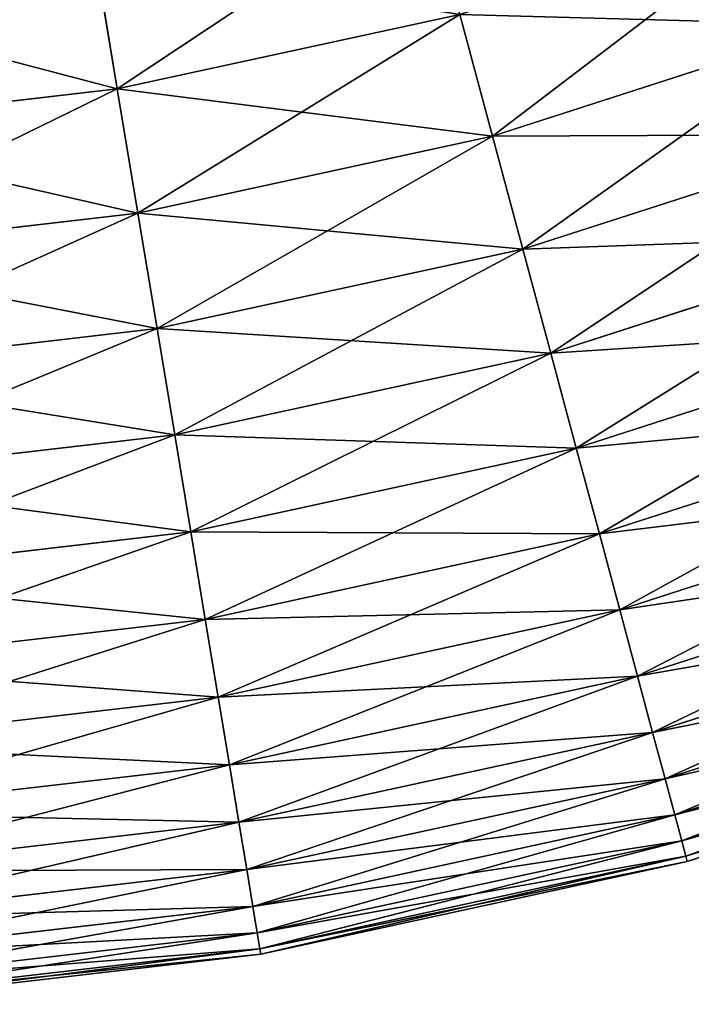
# Model space of a CAD drawing. Extents: x 5 to 965, y 4 to 104.
# Tile 283 of 656: x 491 to 498, y 4 to 15. Entities that reach past the tile are written whole.
import ezdxf

# ---------------------------------------------------------------- set-up
doc = ezdxf.new("R2010")
doc.units = 0
doc.layers.get('0').update_dxf_attribs({"color": 13, "linetype": 'CONTINUOUS'})

# ---------------------------------------------------------------- blocks, each defined once
blk = doc.blocks.new('COMPONENT_4')
for p, q in [((56.299, 11.859, 18.22), (56.547, 10.368, 20.155)), ((56.299, 11.859, 81.659), (56.547, 10.368, 79.725)), ((56.547, 10.368, 20.155), (60.397, 11.203, 20.155)), ((56.547, 10.368, 79.725), (60.397, 11.203, 79.725)), ((60.397, 11.203, 20.155), (60.765, 9.836, 22.161)), ((60.765, 9.836, 77.718), (60.397, 11.203, 79.725)), ((60.765, 9.836, 22.161), (64.647, 11.087, 22.161)), ((60.765, 9.836, 77.718), (64.647, 11.087, 77.718)), ((52.633, 9.914, 20.155), (56.547, 10.368, 20.155)), ((52.633, 9.914, 79.725), (56.547, 10.368, 79.725)), ((56.547, 10.368, 20.155), (56.778, 8.972, 22.161)), ((56.547, 10.368, 79.725), (56.778, 8.972, 77.718)), ((61.106, 8.567, 24.235), (65.111, 9.857, 24.235)), ((61.106, 8.567, 75.645), (65.111, 9.857, 75.645)), ((56.778, 8.972, 22.161), (60.765, 9.836, 22.161)), ((56.778, 8.972, 77.718), (60.765, 9.836, 77.718)), ((60.765, 9.836, 22.161), (61.106, 8.567, 24.235)), ((61.106, 8.567, 75.645), (60.765, 9.836, 77.718)), ((52.727, 8.502, 22.161), (56.778, 8.972, 22.161)), ((52.727, 8.502, 77.718), (56.778, 8.972, 77.718)), ((56.778, 8.972, 22.161), (56.994, 7.675, 24.235)), ((56.778, 8.972, 77.718), (56.994, 7.675, 75.645)), ((61.42, 7.397, 26.37), (65.538, 8.724, 26.37)), ((61.42, 7.397, 73.51), (65.538, 8.724, 73.51)), ((56.994, 7.675, 24.235), (61.106, 8.567, 24.235)), ((56.994, 7.675, 75.645), (61.106, 8.567, 75.645)), ((61.106, 8.567, 24.235), (61.42, 7.397, 26.37)), ((61.42, 7.397, 73.51), (61.106, 8.567, 75.645)), ((52.814, 7.191, 24.235), (56.994, 7.675, 24.235)), ((52.814, 7.191, 75.645), (56.994, 7.675, 75.645)), ((56.994, 7.675, 24.235), (57.192, 6.48, 26.37)), ((56.994, 7.675, 75.645), (57.192, 6.48, 73.51)), ((61.707, 6.33, 28.562), (65.928, 7.691, 28.562)), ((61.707, 6.33, 71.318), (65.928, 7.691, 71.318)), ((57.192, 6.48, 26.37), (61.42, 7.397, 26.37)), ((57.192, 6.48, 73.51), (61.42, 7.397, 73.51)), ((61.42, 7.397, 26.37), (61.707, 6.33, 28.562)), ((61.707, 6.33, 71.318), (61.42, 7.397, 73.51)), ((61.966, 5.369, 30.806), (66.28, 6.759, 30.806)), ((61.966, 5.369, 69.074), (66.28, 6.759, 69.074)), ((52.894, 5.982, 26.37), (57.192, 6.48, 26.37)), ((52.894, 5.982, 73.51), (57.192, 6.48, 73.51)), ((57.192, 6.48, 26.37), (57.373, 5.391, 28.562)), ((57.192, 6.48, 73.51), (57.373, 5.391, 71.318)), ((57.373, 5.391, 28.562), (61.707, 6.33, 28.562)), ((57.373, 5.391, 71.318), (61.707, 6.33, 71.318)), ((61.707, 6.33, 28.562), (61.966, 5.369, 30.806)), ((61.966, 5.369, 69.074), (61.707, 6.33, 71.318)), ((62.195, 4.515, 33.095), (66.592, 5.932, 33.095)), ((62.195, 4.515, 66.784), (66.592, 5.932, 66.784)), ((52.967, 4.88, 28.562), (57.373, 5.391, 28.562)), ((52.967, 4.88, 71.318), (57.373, 5.391, 71.318)), ((57.373, 5.391, 28.562), (57.536, 4.408, 30.806)), ((57.373, 5.391, 71.318), (57.536, 4.408, 69.074)), ((57.536, 4.408, 30.806), (61.966, 5.369, 30.806)), ((57.536, 4.408, 69.074), (61.966, 5.369, 69.074)), ((61.966, 5.369, 30.806), (62.195, 4.515, 33.095)), ((62.195, 4.515, 66.784), (61.966, 5.369, 69.074)), ((62.395, 3.77, 35.426), (66.864, 5.21, 35.426)), ((62.395, 3.77, 64.454), (66.864, 5.21, 64.454)), ((62.565, 3.138, 37.791), (67.096, 4.597, 37.791)), ((62.565, 3.138, 62.089), (67.096, 4.597, 62.089)), ((57.68, 3.536, 33.095), (62.195, 4.515, 33.095)), ((57.68, 3.536, 66.784), (62.195, 4.515, 66.784)), ((62.195, 4.515, 33.095), (62.395, 3.77, 35.426)), ((62.395, 3.77, 64.454), (62.195, 4.515, 66.784)), ((53.033, 3.887, 30.806), (57.536, 4.408, 30.806)), ((53.033, 3.887, 69.074), (57.536, 4.408, 69.074)), ((57.536, 4.408, 30.806), (57.68, 3.536, 33.095)), ((57.536, 4.408, 69.074), (57.68, 3.536, 66.784)), ((62.705, 2.618, 40.185), (67.286, 4.094, 40.185)), ((62.705, 2.618, 59.694), (67.286, 4.094, 59.694)), ((57.807, 2.776, 35.426), (62.395, 3.77, 35.426)), ((57.807, 2.776, 64.454), (62.395, 3.77, 64.454)), ((62.395, 3.77, 35.426), (62.565, 3.138, 37.791)), ((62.565, 3.138, 62.089), (62.395, 3.77, 64.454)), ((62.814, 2.212, 42.603), (67.434, 3.701, 42.603)), ((62.814, 2.212, 57.276), (67.434, 3.701, 57.276)), ((53.092, 3.004, 33.095), (57.68, 3.536, 33.095)), ((53.092, 3.004, 66.784), (57.68, 3.536, 66.784)), ((57.68, 3.536, 33.095), (57.807, 2.776, 35.426)), ((57.68, 3.536, 66.784), (57.807, 2.776, 64.454)), ((62.892, 1.922, 45.039), (67.54, 3.419, 45.039)), ((62.892, 1.922, 54.841), (67.54, 3.419, 54.841)), ((62.939, 1.747, 47.486), (67.604, 3.25, 47.486)), ((62.939, 1.747, 52.393), (67.604, 3.25, 52.393)), ((57.914, 2.129, 37.791), (62.565, 3.138, 37.791)), ((57.914, 2.129, 62.089), (62.565, 3.138, 62.089)), ((62.565, 3.138, 37.791), (62.705, 2.618, 40.185)), ((62.705, 2.618, 59.694), (62.565, 3.138, 62.089)), ((62.955, 1.689, 49.94), (67.625, 3.194, 49.94)), ((53.143, 2.235, 35.426), (57.807, 2.776, 35.426)), ((53.143, 2.235, 64.454), (57.807, 2.776, 64.454)), ((57.807, 2.776, 35.426), (57.914, 2.129, 37.791)), ((57.807, 2.776, 64.454), (57.914, 2.129, 62.089)), ((58.002, 1.598, 40.185), (62.705, 2.618, 40.185)), ((58.002, 1.598, 59.694), (62.705, 2.618, 59.694)), ((62.705, 2.618, 40.185), (62.814, 2.212, 42.603)), ((62.814, 2.212, 57.276), (62.705, 2.618, 59.694)), ((53.186, 1.581, 37.791), (57.914, 2.129, 37.791)), ((53.186, 1.581, 62.089), (57.914, 2.129, 62.089)), ((57.914, 2.129, 37.791), (58.002, 1.598, 40.185)), ((57.914, 2.129, 62.089), (58.002, 1.598, 59.694)), ((58.071, 1.184, 42.603), (62.814, 2.212, 42.603)), ((58.071, 1.184, 57.276), (62.814, 2.212, 57.276)), ((62.814, 2.212, 42.603), (62.892, 1.922, 45.039)), ((62.892, 1.922, 54.841), (62.814, 2.212, 57.276)), ((58.12, 0.887, 45.039), (62.892, 1.922, 45.039)), ((58.12, 0.887, 54.841), (62.892, 1.922, 54.841)), ((62.892, 1.922, 45.039), (62.939, 1.747, 47.486)), ((62.939, 1.747, 52.393), (62.892, 1.922, 54.841)), ((58.15, 0.709, 47.486), (62.939, 1.747, 47.486)), ((58.15, 0.709, 52.393), (62.939, 1.747, 52.393)), ((58.16, 0.649, 49.94), (62.955, 1.689, 49.94)), ((62.939, 1.747, 47.486), (62.955, 1.689, 49.94)), ((62.955, 1.689, 49.94), (62.939, 1.747, 52.393)), ((53.222, 1.044, 40.185), (58.002, 1.598, 40.185)), ((53.222, 1.044, 59.694), (58.002, 1.598, 59.694)), ((58.002, 1.598, 40.185), (58.071, 1.184, 42.603)), ((58.002, 1.598, 59.694), (58.071, 1.184, 57.276)), ((53.249, 0.625, 42.603), (58.071, 1.184, 42.603)), ((53.249, 0.625, 57.276), (58.071, 1.184, 57.276)), ((58.071, 1.184, 42.603), (58.12, 0.887, 45.039)), ((58.071, 1.184, 57.276), (58.12, 0.887, 54.841)), ((53.269, 0.325, 45.039), (58.12, 0.887, 45.039)), ((53.269, 0.325, 54.841), (58.12, 0.887, 54.841)), ((58.12, 0.887, 45.039), (58.15, 0.709, 47.486)), ((58.12, 0.887, 54.841), (58.15, 0.709, 52.393)), ((53.281, 0.144, 47.486), (58.15, 0.709, 47.486)), ((53.281, 0.144, 52.393), (58.15, 0.709, 52.393)), ((58.15, 0.709, 47.486), (58.16, 0.649, 49.94)), ((58.15, 0.709, 52.393), (58.16, 0.649, 49.94)), ((53.285, 0.084, 49.94), (58.16, 0.649, 49.94))]:
    blk.add_line(p, q)
mesh = blk.add_polyface()
corners = [(60.397, 11.203, 20.155), (56.299, 11.859, 18.22), (60.005, 12.662, 18.22), (56.547, 10.368, 20.155)]
mesh.append_faces([[corners[k] for k in face] for face in [(0, 1, 2), (1, 0, 3)]], dxfattribs={"vtx0": -1})
mesh = blk.add_polyface()
corners = [(60.005, 12.662, 81.659), (56.547, 10.368, 79.725), (60.397, 11.203, 79.725), (56.299, 11.859, 81.659)]
mesh.append_faces([[corners[k] for k in face] for face in [(0, 1, 2), (1, 0, 3)]], dxfattribs={"vtx0": -1})
mesh = blk.add_polyface()
corners = [(64.647, 11.087, 22.161), (60.397, 11.203, 20.155), (64.147, 12.411, 20.155), (60.765, 9.836, 22.161)]
mesh.append_faces([[corners[k] for k in face] for face in [(0, 1, 2), (1, 0, 3)]], dxfattribs={"vtx0": -1})
mesh = blk.add_polyface()
corners = [(64.147, 12.411, 79.725), (60.765, 9.836, 77.718), (64.647, 11.087, 77.718), (60.397, 11.203, 79.725)]
mesh.append_faces([[corners[k] for k in face] for face in [(0, 1, 2), (1, 0, 3)]], dxfattribs={"vtx0": -1})
mesh = blk.add_polyface()
corners = [(56.547, 10.368, 20.155), (52.533, 11.423, 18.22), (56.299, 11.859, 18.22), (52.633, 9.914, 20.155)]
mesh.append_faces([[corners[k] for k in face] for face in [(0, 1, 2), (1, 0, 3)]], dxfattribs={"vtx0": -1})
mesh = blk.add_polyface()
corners = [(56.299, 11.859, 81.659), (52.633, 9.914, 79.725), (56.547, 10.368, 79.725), (52.533, 11.423, 81.659)]
mesh.append_faces([[corners[k] for k in face] for face in [(0, 1, 2), (1, 0, 3)]], dxfattribs={"vtx0": -1})
mesh = blk.add_polyface()
corners = [(60.765, 9.836, 22.161), (56.547, 10.368, 20.155), (60.397, 11.203, 20.155), (56.778, 8.972, 22.161)]
mesh.append_faces([[corners[k] for k in face] for face in [(0, 1, 2), (1, 0, 3)]], dxfattribs={"vtx0": -1})
mesh = blk.add_polyface()
corners = [(60.397, 11.203, 79.725), (56.778, 8.972, 77.718), (60.765, 9.836, 77.718), (56.547, 10.368, 79.725)]
mesh.append_faces([[corners[k] for k in face] for face in [(0, 1, 2), (1, 0, 3)]], dxfattribs={"vtx0": -1})
mesh = blk.add_polyface()
corners = [(65.111, 9.857, 24.235), (60.765, 9.836, 22.161), (64.647, 11.087, 22.161), (61.106, 8.567, 24.235)]
mesh.append_faces([[corners[k] for k in face] for face in [(0, 1, 2), (1, 0, 3)]], dxfattribs={"vtx0": -1})
mesh = blk.add_polyface()
corners = [(64.647, 11.087, 77.718), (61.106, 8.567, 75.645), (65.111, 9.857, 75.645), (60.765, 9.836, 77.718)]
mesh.append_faces([[corners[k] for k in face] for face in [(0, 1, 2), (1, 0, 3)]], dxfattribs={"vtx0": -1})
mesh = blk.add_polyface()
corners = [(56.778, 8.972, 22.161), (52.633, 9.914, 20.155), (56.547, 10.368, 20.155), (52.727, 8.502, 22.161)]
mesh.append_faces([[corners[k] for k in face] for face in [(0, 1, 2), (1, 0, 3)]], dxfattribs={"vtx0": -1})
mesh = blk.add_polyface()
corners = [(56.547, 10.368, 79.725), (52.727, 8.502, 77.718), (56.778, 8.972, 77.718), (52.633, 9.914, 79.725)]
mesh.append_faces([[corners[k] for k in face] for face in [(0, 1, 2), (1, 0, 3)]], dxfattribs={"vtx0": -1})
mesh = blk.add_polyface()
corners = [(65.538, 8.724, 26.37), (61.106, 8.567, 24.235), (65.111, 9.857, 24.235), (61.42, 7.397, 26.37)]
mesh.append_faces([[corners[k] for k in face] for face in [(0, 1, 2), (1, 0, 3)]], dxfattribs={"vtx0": -1})
mesh = blk.add_polyface()
corners = [(65.111, 9.857, 75.645), (61.42, 7.397, 73.51), (65.538, 8.724, 73.51), (61.106, 8.567, 75.645)]
mesh.append_faces([[corners[k] for k in face] for face in [(0, 1, 2), (1, 0, 3)]], dxfattribs={"vtx0": -1})
mesh = blk.add_polyface()
corners = [(61.106, 8.567, 24.235), (56.778, 8.972, 22.161), (60.765, 9.836, 22.161), (56.994, 7.675, 24.235)]
mesh.append_faces([[corners[k] for k in face] for face in [(0, 1, 2), (1, 0, 3)]], dxfattribs={"vtx0": -1})
mesh = blk.add_polyface()
corners = [(60.765, 9.836, 77.718), (56.994, 7.675, 75.645), (61.106, 8.567, 75.645), (56.778, 8.972, 77.718)]
mesh.append_faces([[corners[k] for k in face] for face in [(0, 1, 2), (1, 0, 3)]], dxfattribs={"vtx0": -1})
mesh = blk.add_polyface()
corners = [(56.994, 7.675, 24.235), (52.727, 8.502, 22.161), (56.778, 8.972, 22.161), (52.814, 7.191, 24.235)]
mesh.append_faces([[corners[k] for k in face] for face in [(0, 1, 2), (1, 0, 3)]], dxfattribs={"vtx0": -1})
mesh = blk.add_polyface()
corners = [(56.778, 8.972, 77.718), (52.814, 7.191, 75.645), (56.994, 7.675, 75.645), (52.727, 8.502, 77.718)]
mesh.append_faces([[corners[k] for k in face] for face in [(0, 1, 2), (1, 0, 3)]], dxfattribs={"vtx0": -1})
mesh = blk.add_polyface()
corners = [(65.928, 7.691, 28.562), (61.42, 7.397, 26.37), (65.538, 8.724, 26.37), (61.707, 6.33, 28.562)]
mesh.append_faces([[corners[k] for k in face] for face in [(0, 1, 2), (1, 0, 3)]], dxfattribs={"vtx0": -1})
mesh = blk.add_polyface()
corners = [(65.538, 8.724, 73.51), (61.707, 6.33, 71.318), (65.928, 7.691, 71.318), (61.42, 7.397, 73.51)]
mesh.append_faces([[corners[k] for k in face] for face in [(0, 1, 2), (1, 0, 3)]], dxfattribs={"vtx0": -1})
mesh = blk.add_polyface()
corners = [(61.42, 7.397, 26.37), (56.994, 7.675, 24.235), (61.106, 8.567, 24.235), (57.192, 6.48, 26.37)]
mesh.append_faces([[corners[k] for k in face] for face in [(0, 1, 2), (1, 0, 3)]], dxfattribs={"vtx0": -1})
mesh = blk.add_polyface()
corners = [(61.106, 8.567, 75.645), (57.192, 6.48, 73.51), (61.42, 7.397, 73.51), (56.994, 7.675, 75.645)]
mesh.append_faces([[corners[k] for k in face] for face in [(0, 1, 2), (1, 0, 3)]], dxfattribs={"vtx0": -1})
mesh = blk.add_polyface()
corners = [(57.192, 6.48, 26.37), (52.814, 7.191, 24.235), (56.994, 7.675, 24.235), (52.894, 5.982, 26.37)]
mesh.append_faces([[corners[k] for k in face] for face in [(0, 1, 2), (1, 0, 3)]], dxfattribs={"vtx0": -1})
mesh = blk.add_polyface()
corners = [(56.994, 7.675, 75.645), (52.894, 5.982, 73.51), (57.192, 6.48, 73.51), (52.814, 7.191, 75.645)]
mesh.append_faces([[corners[k] for k in face] for face in [(0, 1, 2), (1, 0, 3)]], dxfattribs={"vtx0": -1})
mesh = blk.add_polyface()
corners = [(66.28, 6.759, 30.806), (61.707, 6.33, 28.562), (65.928, 7.691, 28.562), (61.966, 5.369, 30.806)]
mesh.append_faces([[corners[k] for k in face] for face in [(0, 1, 2), (1, 0, 3)]], dxfattribs={"vtx0": -1})
mesh = blk.add_polyface()
corners = [(65.928, 7.691, 71.318), (61.966, 5.369, 69.074), (66.28, 6.759, 69.074), (61.707, 6.33, 71.318)]
mesh.append_faces([[corners[k] for k in face] for face in [(0, 1, 2), (1, 0, 3)]], dxfattribs={"vtx0": -1})
mesh = blk.add_polyface()
corners = [(61.707, 6.33, 28.562), (57.192, 6.48, 26.37), (61.42, 7.397, 26.37), (57.373, 5.391, 28.562)]
mesh.append_faces([[corners[k] for k in face] for face in [(0, 1, 2), (1, 0, 3)]], dxfattribs={"vtx0": -1})
mesh = blk.add_polyface()
corners = [(61.42, 7.397, 73.51), (57.373, 5.391, 71.318), (61.707, 6.33, 71.318), (57.192, 6.48, 73.51)]
mesh.append_faces([[corners[k] for k in face] for face in [(0, 1, 2), (1, 0, 3)]], dxfattribs={"vtx0": -1})
mesh = blk.add_polyface()
corners = [(66.592, 5.932, 33.095), (61.966, 5.369, 30.806), (66.28, 6.759, 30.806), (62.195, 4.515, 33.095)]
mesh.append_faces([[corners[k] for k in face] for face in [(0, 1, 2), (1, 0, 3)]], dxfattribs={"vtx0": -1})
mesh = blk.add_polyface()
corners = [(66.28, 6.759, 69.074), (62.195, 4.515, 66.784), (66.592, 5.932, 66.784), (61.966, 5.369, 69.074)]
mesh.append_faces([[corners[k] for k in face] for face in [(0, 1, 2), (1, 0, 3)]], dxfattribs={"vtx0": -1})
mesh = blk.add_polyface()
corners = [(57.373, 5.391, 28.562), (52.894, 5.982, 26.37), (57.192, 6.48, 26.37), (52.967, 4.88, 28.562)]
mesh.append_faces([[corners[k] for k in face] for face in [(0, 1, 2), (1, 0, 3)]], dxfattribs={"vtx0": -1})
mesh = blk.add_polyface()
corners = [(57.192, 6.48, 73.51), (52.967, 4.88, 71.318), (57.373, 5.391, 71.318), (52.894, 5.982, 73.51)]
mesh.append_faces([[corners[k] for k in face] for face in [(0, 1, 2), (1, 0, 3)]], dxfattribs={"vtx0": -1})
mesh = blk.add_polyface()
corners = [(61.966, 5.369, 30.806), (57.373, 5.391, 28.562), (61.707, 6.33, 28.562), (57.536, 4.408, 30.806)]
mesh.append_faces([[corners[k] for k in face] for face in [(0, 1, 2), (1, 0, 3)]], dxfattribs={"vtx0": -1})
mesh = blk.add_polyface()
corners = [(61.707, 6.33, 71.318), (57.536, 4.408, 69.074), (61.966, 5.369, 69.074), (57.373, 5.391, 71.318)]
mesh.append_faces([[corners[k] for k in face] for face in [(0, 1, 2), (1, 0, 3)]], dxfattribs={"vtx0": -1})
mesh = blk.add_polyface()
corners = [(66.864, 5.21, 35.426), (62.195, 4.515, 33.095), (66.592, 5.932, 33.095), (62.395, 3.77, 35.426)]
mesh.append_faces([[corners[k] for k in face] for face in [(0, 1, 2), (1, 0, 3)]], dxfattribs={"vtx0": -1})
mesh = blk.add_polyface()
corners = [(66.592, 5.932, 66.784), (62.395, 3.77, 64.454), (66.864, 5.21, 64.454), (62.195, 4.515, 66.784)]
mesh.append_faces([[corners[k] for k in face] for face in [(0, 1, 2), (1, 0, 3)]], dxfattribs={"vtx0": -1})
mesh = blk.add_polyface()
corners = [(57.536, 4.408, 30.806), (52.967, 4.88, 28.562), (57.373, 5.391, 28.562), (53.033, 3.887, 30.806)]
mesh.append_faces([[corners[k] for k in face] for face in [(0, 1, 2), (1, 0, 3)]], dxfattribs={"vtx0": -1})
mesh = blk.add_polyface()
corners = [(57.373, 5.391, 71.318), (53.033, 3.887, 69.074), (57.536, 4.408, 69.074), (52.967, 4.88, 71.318)]
mesh.append_faces([[corners[k] for k in face] for face in [(0, 1, 2), (1, 0, 3)]], dxfattribs={"vtx0": -1})
mesh = blk.add_polyface()
corners = [(62.195, 4.515, 33.095), (57.536, 4.408, 30.806), (61.966, 5.369, 30.806), (57.68, 3.536, 33.095)]
mesh.append_faces([[corners[k] for k in face] for face in [(0, 1, 2), (1, 0, 3)]], dxfattribs={"vtx0": -1})
mesh = blk.add_polyface()
corners = [(61.966, 5.369, 69.074), (57.68, 3.536, 66.784), (62.195, 4.515, 66.784), (57.536, 4.408, 69.074)]
mesh.append_faces([[corners[k] for k in face] for face in [(0, 1, 2), (1, 0, 3)]], dxfattribs={"vtx0": -1})
mesh = blk.add_polyface()
corners = [(67.096, 4.597, 37.791), (62.395, 3.77, 35.426), (66.864, 5.21, 35.426), (62.565, 3.138, 37.791)]
mesh.append_faces([[corners[k] for k in face] for face in [(0, 1, 2), (1, 0, 3)]], dxfattribs={"vtx0": -1})
mesh = blk.add_polyface()
corners = [(66.864, 5.21, 64.454), (62.565, 3.138, 62.089), (67.096, 4.597, 62.089), (62.395, 3.77, 64.454)]
mesh.append_faces([[corners[k] for k in face] for face in [(0, 1, 2), (1, 0, 3)]], dxfattribs={"vtx0": -1})
mesh = blk.add_polyface()
corners = [(67.286, 4.094, 40.185), (62.565, 3.138, 37.791), (67.096, 4.597, 37.791), (62.705, 2.618, 40.185)]
mesh.append_faces([[corners[k] for k in face] for face in [(0, 1, 2), (1, 0, 3)]], dxfattribs={"vtx0": -1})
mesh = blk.add_polyface()
corners = [(67.096, 4.597, 62.089), (62.705, 2.618, 59.694), (67.286, 4.094, 59.694), (62.565, 3.138, 62.089)]
mesh.append_faces([[corners[k] for k in face] for face in [(0, 1, 2), (1, 0, 3)]], dxfattribs={"vtx0": -1})
mesh = blk.add_polyface()
corners = [(62.395, 3.77, 35.426), (57.68, 3.536, 33.095), (62.195, 4.515, 33.095), (57.807, 2.776, 35.426)]
mesh.append_faces([[corners[k] for k in face] for face in [(0, 1, 2), (1, 0, 3)]], dxfattribs={"vtx0": -1})
mesh = blk.add_polyface()
corners = [(62.195, 4.515, 66.784), (57.807, 2.776, 64.454), (62.395, 3.77, 64.454), (57.68, 3.536, 66.784)]
mesh.append_faces([[corners[k] for k in face] for face in [(0, 1, 2), (1, 0, 3)]], dxfattribs={"vtx0": -1})
mesh = blk.add_polyface()
corners = [(57.68, 3.536, 33.095), (53.033, 3.887, 30.806), (57.536, 4.408, 30.806), (53.092, 3.004, 33.095)]
mesh.append_faces([[corners[k] for k in face] for face in [(0, 1, 2), (1, 0, 3)]], dxfattribs={"vtx0": -1})
mesh = blk.add_polyface()
corners = [(57.536, 4.408, 69.074), (53.092, 3.004, 66.784), (57.68, 3.536, 66.784), (53.033, 3.887, 69.074)]
mesh.append_faces([[corners[k] for k in face] for face in [(0, 1, 2), (1, 0, 3)]], dxfattribs={"vtx0": -1})
mesh = blk.add_polyface()
corners = [(67.434, 3.701, 42.603), (62.705, 2.618, 40.185), (67.286, 4.094, 40.185), (62.814, 2.212, 42.603)]
mesh.append_faces([[corners[k] for k in face] for face in [(0, 1, 2), (1, 0, 3)]], dxfattribs={"vtx0": -1})
mesh = blk.add_polyface()
corners = [(67.286, 4.094, 59.694), (62.814, 2.212, 57.276), (67.434, 3.701, 57.276), (62.705, 2.618, 59.694)]
mesh.append_faces([[corners[k] for k in face] for face in [(0, 1, 2), (1, 0, 3)]], dxfattribs={"vtx0": -1})
mesh = blk.add_polyface()
corners = [(62.565, 3.138, 37.791), (57.807, 2.776, 35.426), (62.395, 3.77, 35.426), (57.914, 2.129, 37.791)]
mesh.append_faces([[corners[k] for k in face] for face in [(0, 1, 2), (1, 0, 3)]], dxfattribs={"vtx0": -1})
mesh = blk.add_polyface()
corners = [(62.395, 3.77, 64.454), (57.914, 2.129, 62.089), (62.565, 3.138, 62.089), (57.807, 2.776, 64.454)]
mesh.append_faces([[corners[k] for k in face] for face in [(0, 1, 2), (1, 0, 3)]], dxfattribs={"vtx0": -1})
mesh = blk.add_polyface()
corners = [(67.54, 3.419, 45.039), (62.814, 2.212, 42.603), (67.434, 3.701, 42.603), (62.892, 1.922, 45.039)]
mesh.append_faces([[corners[k] for k in face] for face in [(0, 1, 2), (1, 0, 3)]], dxfattribs={"vtx0": -1})
mesh = blk.add_polyface()
corners = [(67.434, 3.701, 57.276), (62.892, 1.922, 54.841), (67.54, 3.419, 54.841), (62.814, 2.212, 57.276)]
mesh.append_faces([[corners[k] for k in face] for face in [(0, 1, 2), (1, 0, 3)]], dxfattribs={"vtx0": -1})
mesh = blk.add_polyface()
corners = [(57.807, 2.776, 35.426), (53.092, 3.004, 33.095), (57.68, 3.536, 33.095), (53.143, 2.235, 35.426)]
mesh.append_faces([[corners[k] for k in face] for face in [(0, 1, 2), (1, 0, 3)]], dxfattribs={"vtx0": -1})
mesh = blk.add_polyface()
corners = [(57.68, 3.536, 66.784), (53.143, 2.235, 64.454), (57.807, 2.776, 64.454), (53.092, 3.004, 66.784)]
mesh.append_faces([[corners[k] for k in face] for face in [(0, 1, 2), (1, 0, 3)]], dxfattribs={"vtx0": -1})
mesh = blk.add_polyface()
corners = [(67.604, 3.25, 47.486), (62.892, 1.922, 45.039), (67.54, 3.419, 45.039), (62.939, 1.747, 47.486)]
mesh.append_faces([[corners[k] for k in face] for face in [(0, 1, 2), (1, 0, 3)]], dxfattribs={"vtx0": -1})
mesh = blk.add_polyface()
corners = [(67.54, 3.419, 54.841), (62.939, 1.747, 52.393), (67.604, 3.25, 52.393), (62.892, 1.922, 54.841)]
mesh.append_faces([[corners[k] for k in face] for face in [(0, 1, 2), (1, 0, 3)]], dxfattribs={"vtx0": -1})
mesh = blk.add_polyface()
corners = [(67.625, 3.194, 49.94), (62.939, 1.747, 47.486), (67.604, 3.25, 47.486), (62.955, 1.689, 49.94)]
mesh.append_faces([[corners[k] for k in face] for face in [(0, 1, 2), (1, 0, 3)]], dxfattribs={"vtx0": -1})
mesh = blk.add_polyface()
corners = [(67.604, 3.25, 52.393), (62.955, 1.689, 49.94), (67.625, 3.194, 49.94), (62.939, 1.747, 52.393)]
mesh.append_faces([[corners[k] for k in face] for face in [(0, 1, 2), (1, 0, 3)]], dxfattribs={"vtx0": -1})
mesh = blk.add_polyface()
corners = [(62.705, 2.618, 40.185), (57.914, 2.129, 37.791), (62.565, 3.138, 37.791), (58.002, 1.598, 40.185)]
mesh.append_faces([[corners[k] for k in face] for face in [(0, 1, 2), (1, 0, 3)]], dxfattribs={"vtx0": -1})
mesh = blk.add_polyface()
corners = [(62.565, 3.138, 62.089), (58.002, 1.598, 59.694), (62.705, 2.618, 59.694), (57.914, 2.129, 62.089)]
mesh.append_faces([[corners[k] for k in face] for face in [(0, 1, 2), (1, 0, 3)]], dxfattribs={"vtx0": -1})
mesh = blk.add_polyface()
corners = [(57.914, 2.129, 37.791), (53.143, 2.235, 35.426), (57.807, 2.776, 35.426), (53.186, 1.581, 37.791)]
mesh.append_faces([[corners[k] for k in face] for face in [(0, 1, 2), (1, 0, 3)]], dxfattribs={"vtx0": -1})
mesh = blk.add_polyface()
corners = [(57.807, 2.776, 64.454), (53.186, 1.581, 62.089), (57.914, 2.129, 62.089), (53.143, 2.235, 64.454)]
mesh.append_faces([[corners[k] for k in face] for face in [(0, 1, 2), (1, 0, 3)]], dxfattribs={"vtx0": -1})
mesh = blk.add_polyface()
corners = [(62.814, 2.212, 42.603), (58.002, 1.598, 40.185), (62.705, 2.618, 40.185), (58.071, 1.184, 42.603)]
mesh.append_faces([[corners[k] for k in face] for face in [(0, 1, 2), (1, 0, 3)]], dxfattribs={"vtx0": -1})
mesh = blk.add_polyface()
corners = [(62.705, 2.618, 59.694), (58.071, 1.184, 57.276), (62.814, 2.212, 57.276), (58.002, 1.598, 59.694)]
mesh.append_faces([[corners[k] for k in face] for face in [(0, 1, 2), (1, 0, 3)]], dxfattribs={"vtx0": -1})
mesh = blk.add_polyface()
corners = [(58.002, 1.598, 40.185), (53.186, 1.581, 37.791), (57.914, 2.129, 37.791), (53.222, 1.044, 40.185)]
mesh.append_faces([[corners[k] for k in face] for face in [(0, 1, 2), (1, 0, 3)]], dxfattribs={"vtx0": -1})
mesh = blk.add_polyface()
corners = [(57.914, 2.129, 62.089), (53.222, 1.044, 59.694), (58.002, 1.598, 59.694), (53.186, 1.581, 62.089)]
mesh.append_faces([[corners[k] for k in face] for face in [(0, 1, 2), (1, 0, 3)]], dxfattribs={"vtx0": -1})
mesh = blk.add_polyface()
corners = [(62.892, 1.922, 45.039), (58.071, 1.184, 42.603), (62.814, 2.212, 42.603), (58.12, 0.887, 45.039)]
mesh.append_faces([[corners[k] for k in face] for face in [(0, 1, 2), (1, 0, 3)]], dxfattribs={"vtx0": -1})
mesh = blk.add_polyface()
corners = [(62.814, 2.212, 57.276), (58.12, 0.887, 54.841), (62.892, 1.922, 54.841), (58.071, 1.184, 57.276)]
mesh.append_faces([[corners[k] for k in face] for face in [(0, 1, 2), (1, 0, 3)]], dxfattribs={"vtx0": -1})
mesh = blk.add_polyface()
corners = [(62.939, 1.747, 47.486), (58.12, 0.887, 45.039), (62.892, 1.922, 45.039), (58.15, 0.709, 47.486)]
mesh.append_faces([[corners[k] for k in face] for face in [(0, 1, 2), (1, 0, 3)]], dxfattribs={"vtx0": -1})
mesh = blk.add_polyface()
corners = [(62.892, 1.922, 54.841), (58.15, 0.709, 52.393), (62.939, 1.747, 52.393), (58.12, 0.887, 54.841)]
mesh.append_faces([[corners[k] for k in face] for face in [(0, 1, 2), (1, 0, 3)]], dxfattribs={"vtx0": -1})
mesh = blk.add_polyface()
corners = [(62.955, 1.689, 49.94), (58.15, 0.709, 47.486), (62.939, 1.747, 47.486), (58.16, 0.649, 49.94)]
mesh.append_faces([[corners[k] for k in face] for face in [(0, 1, 2), (1, 0, 3)]], dxfattribs={"vtx0": -1})
mesh = blk.add_polyface()
corners = [(62.939, 1.747, 52.393), (58.16, 0.649, 49.94), (62.955, 1.689, 49.94), (58.15, 0.709, 52.393)]
mesh.append_faces([[corners[k] for k in face] for face in [(0, 1, 2), (1, 0, 3)]], dxfattribs={"vtx0": -1})
mesh = blk.add_polyface()
corners = [(58.071, 1.184, 42.603), (53.222, 1.044, 40.185), (58.002, 1.598, 40.185), (53.249, 0.625, 42.603)]
mesh.append_faces([[corners[k] for k in face] for face in [(0, 1, 2), (1, 0, 3)]], dxfattribs={"vtx0": -1})
mesh = blk.add_polyface()
corners = [(58.002, 1.598, 59.694), (53.249, 0.625, 57.276), (58.071, 1.184, 57.276), (53.222, 1.044, 59.694)]
mesh.append_faces([[corners[k] for k in face] for face in [(0, 1, 2), (1, 0, 3)]], dxfattribs={"vtx0": -1})
mesh = blk.add_polyface()
corners = [(58.12, 0.887, 45.039), (53.249, 0.625, 42.603), (58.071, 1.184, 42.603), (53.269, 0.325, 45.039)]
mesh.append_faces([[corners[k] for k in face] for face in [(0, 1, 2), (1, 0, 3)]], dxfattribs={"vtx0": -1})
mesh = blk.add_polyface()
corners = [(58.071, 1.184, 57.276), (53.269, 0.325, 54.841), (58.12, 0.887, 54.841), (53.249, 0.625, 57.276)]
mesh.append_faces([[corners[k] for k in face] for face in [(0, 1, 2), (1, 0, 3)]], dxfattribs={"vtx0": -1})
mesh = blk.add_polyface()
corners = [(58.15, 0.709, 47.486), (53.269, 0.325, 45.039), (58.12, 0.887, 45.039), (53.281, 0.144, 47.486)]
mesh.append_faces([[corners[k] for k in face] for face in [(0, 1, 2), (1, 0, 3)]], dxfattribs={"vtx0": -1})
mesh = blk.add_polyface()
corners = [(58.12, 0.887, 54.841), (53.281, 0.144, 52.393), (58.15, 0.709, 52.393), (53.269, 0.325, 54.841)]
mesh.append_faces([[corners[k] for k in face] for face in [(0, 1, 2), (1, 0, 3)]], dxfattribs={"vtx0": -1})
mesh = blk.add_polyface()
corners = [(58.16, 0.649, 49.94), (53.281, 0.144, 47.486), (58.15, 0.709, 47.486), (53.285, 0.084, 49.94)]
mesh.append_faces([[corners[k] for k in face] for face in [(0, 1, 2), (1, 0, 3)]], dxfattribs={"vtx0": -1})
mesh = blk.add_polyface()
corners = [(58.15, 0.709, 52.393), (53.285, 0.084, 49.94), (58.16, 0.649, 49.94), (53.281, 0.144, 52.393)]
mesh.append_faces([[corners[k] for k in face] for face in [(0, 1, 2), (1, 0, 3)]], dxfattribs={"vtx0": -1})
blk = doc.blocks.new('COMPONENT_5')
blk.add_blockref('COMPONENT_4', (0, 0))
blk = doc.blocks.new('GROUP_9')
blk.add_blockref('COMPONENT_5', (350, 0))
blk = doc.blocks.new('GROUP_14')
blk.add_blockref('GROUP_9', (79.918, 0))

msp = doc.modelspace()

# ---------------------------------------------------------------- block references
msp.add_blockref('GROUP_14', (5.361, 3.573, 2.908))

doc.saveas('drawing.dxf')
